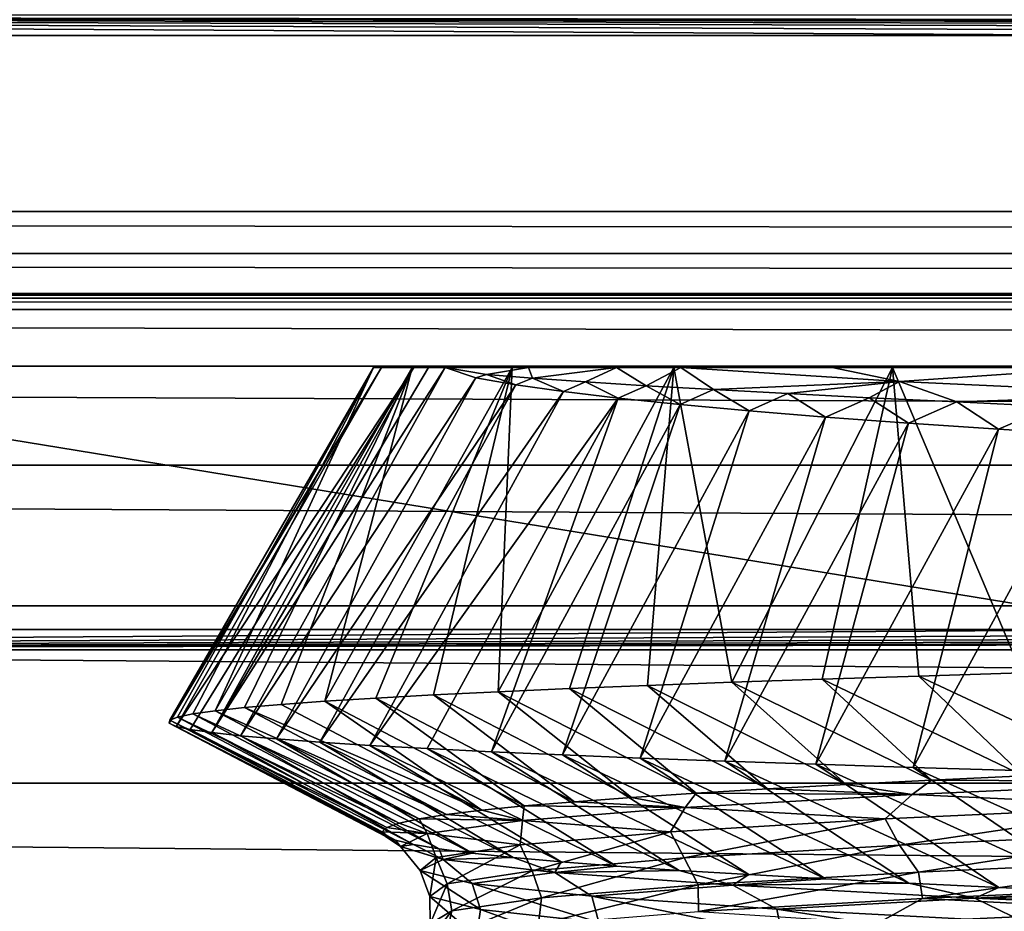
# Model space of a CAD drawing. Header units: metres. Extents: x -205 to 205, y -104 to 104.
# Tile 925 of 1056: x -13.2 to -10.41, y -32.5 to -29.97. Entities that reach past the tile are written whole.
import ezdxf

# ---------------------------------------------------------------- set-up
doc = ezdxf.new("R2010")
doc.units = ezdxf.units.M
doc.layers.add('solid_01_2-CONSUMER_EHM_BOX_SW0001', color=7, linetype='CONTINUOUS')

msp = doc.modelspace()

# ---------------------------------------------------------------- linework, layer by layer
at = {"layer": 'solid_01_2-CONSUMER_EHM_BOX_SW0001'}
for points in [[(-200.010849, -74.958488), (-200.010773, 75.041512), (-0.010778, 75.04142)], [(-0.010849, -74.95858), (-200.010849, -74.958488), (-0.010778, 75.04142)], [(-42.500065, -37.458561, 108.5), (42.499969, 37.541401, 108.5), (-42.500031, 37.541439, 108.5)], [(-42.500065, -37.458561, 108.5), (42.499935, -37.458599, 108.5), (42.499969, 37.541401, 108.5)], [(-40.59803, -20.260258, 63.099998), (40.597908, -30.516182, 63.099998), (-40.598034, -30.515982, 63.099998)], [(-40.59803, -20.260258, 63.099998), (-39.498363, -20.260258, 63.099998), (40.597908, -30.516182, 63.099998)], [(40.597908, -30.516182, 63.099998), (-39.498363, -20.260258, 63.099998), (39.498245, -20.260296, 63.099998)], [(1.792829, -29.98567, 9.104041), (20.299936, -29.95859, 6), (-20.300062, -29.95857, 6)], [(-20.242466, -30.016169, 12.6), (-9.93183, -30.016172, 12.6), (-20.300062, -29.95857, 6)], [(-8.488662, -30.006845, 11.531049), (-20.300062, -29.95857, 6), (-9.93183, -30.016172, 12.6)], [(-6.932217, -29.999041, 10.63655), (-20.300062, -29.95857, 6), (-8.488662, -30.006845, 11.531049)], [(-5.282083, -29.992855, 9.927757), (-20.300062, -29.95857, 6), (-6.932217, -29.999041, 10.63655)], [(-3.561044, -29.988379, 9.414596), (-20.300062, -29.95857, 6), (-5.282083, -29.992855, 9.927757)], [(-1.792955, -29.985668, 9.104041), (-20.300062, -29.95857, 6), (-3.561044, -29.988379, 9.414596)], [(-0.000063, -29.984762, 9), (-20.300062, -29.95857, 6), (-1.792955, -29.985668, 9.104041)], [(1.792829, -29.98567, 9.104041), (-20.300062, -29.95857, 6), (-0.000063, -29.984762, 9)], [(-20.242466, -30.016169, 12.6), (-9.931831, -31.700979, 12.6), (-9.93183, -30.016172, 12.6)], [(-20.242466, -30.016169, 12.6), (-18.557661, -31.700975, 12.6), (-9.931831, -31.700979, 12.6)], [(40.589397, -30.635199, 63.099998), (-40.598034, -30.515982, 63.099998), (40.597908, -30.516182, 63.099998)], [(40.589397, -30.635199, 63.099998), (-40.589542, -30.635015, 63.099998), (-40.598034, -30.515982, 63.099998)], [(40.569386, -30.748585, 63.099998), (-40.569542, -30.748415, 63.099998), (-40.589542, -30.635015, 63.099998)], [(40.569386, -30.748585, 63.099998), (-40.589542, -30.635015, 63.099998), (40.589397, -30.635199, 63.099998)], [(36.696812, -30.761198, 63.099998), (-40.569542, -30.748415, 63.099998), (40.569386, -30.748585, 63.099998)], [(36.696812, -30.761198, 63.099998), (-36.696941, -30.761164, 63.099998), (-40.569542, -30.748415, 63.099998)], [(35.850567, -30.794146, 63.099998), (-36.696941, -30.761164, 63.099998), (36.696812, -30.761198, 63.099998)], [(35.850567, -30.794146, 63.099998), (-35.850697, -30.794111, 63.099998), (-36.696941, -30.761164, 63.099998)], [(35.013466, -30.954798, 63.099998), (-35.850697, -30.794111, 63.099998), (35.850567, -30.794146, 63.099998)], [(35.013466, -30.954798, 63.099998), (-35.013592, -30.954765, 63.099998), (-35.850697, -30.794111, 63.099998)], [(34.215355, -31.234919, 63.099998), (-34.215485, -31.234886, 63.099998), (-35.013592, -30.954765, 63.099998)], [(34.215355, -31.234919, 63.099998), (-35.013592, -30.954765, 63.099998), (35.013466, -30.954798, 63.099998)], [(-12.777837, -31.967352, 24.152388), (-12.176576, -30.958557, 23.742212), (-12.758392, -31.976097, 23.636017)], [(-12.776425, -31.958658, 24.66917), (-12.176576, -30.958557, 23.742212), (-12.777837, -31.967352, 24.152388)], [(-12.776425, -31.958658, 24.66917), (-12.199066, -30.958557, 24.661526), (-12.176576, -30.958557, 23.742212)], [(-12.754141, -31.949614, 25.18128), (-12.199066, -30.958557, 24.661526), (-12.776425, -31.958658, 24.66917)], [(-12.758392, -31.976097, 23.636017), (-12.176576, -30.958557, 23.742212), (-12.084909, -30.958557, 22.827206)], [(-12.758392, -31.976097, 23.636017), (-12.084909, -30.958557, 22.827206), (-12.718138, -31.984894, 23.120897)], [(-12.711329, -31.94058, 25.692118), (-12.199066, -30.958557, 24.661526), (-12.754141, -31.949614, 25.18128)], [(-12.718138, -31.984894, 23.120897), (-12.084909, -30.958557, 22.827206), (-12.657151, -31.99374, 22.607866)], [(-12.648046, -31.931557, 26.200861), (-12.199066, -30.958557, 24.661526), (-12.711329, -31.94058, 25.692118)], [(-12.657151, -31.99374, 22.607866), (-12.043364, -30.958557, 22.55047), (-11.995413, -30.958557, 22.274391)], [(-12.657151, -31.99374, 22.607866), (-11.995413, -30.958557, 22.274391), (-12.575545, -32.002636, 22.097754)], [(-12.657151, -31.99374, 22.607866), (-12.084909, -30.958557, 22.827206), (-12.043364, -30.958557, 22.55047)], [(-12.648046, -31.931557, 26.200861), (-12.088924, -30.958557, 26.138842), (-12.199066, -30.958557, 24.661526)], [(-12.564383, -31.922543, 26.706686), (-12.088924, -30.958557, 26.138842), (-12.648046, -31.931557, 26.200861)], [(-12.575545, -32.002636, 22.097754), (-11.995413, -30.958557, 22.274391), (-11.908543, -30.987803, 21.771976)], [(-12.460461, -31.913538, 27.208776), (-12.088924, -30.958557, 26.138842), (-12.564383, -31.922543, 26.706686)], [(-12.336427, -31.904543, 27.70635), (-12.088924, -30.958557, 26.138842), (-12.460461, -31.913538, 27.208776)], [(-12.336427, -31.904543, 27.70635), (-11.806231, -30.958557, 27.574837), (-12.088924, -30.958557, 26.138842)], [(-12.192406, -31.895552, 28.198786), (-11.806231, -30.958557, 27.574837), (-12.336427, -31.904543, 27.70635)], [(-12.176576, -30.958557, 23.742212), (-12.199066, -30.958557, 24.661526), (-12.088924, -30.958557, 26.138842)], [(-12.028639, -31.886566, 28.685143), (-11.806231, -30.958557, 27.574837), (-12.192406, -31.895552, 28.198786)], [(-12.084909, -30.958557, 22.827206), (-12.176576, -30.958557, 23.742212), (-12.088924, -30.958557, 26.138842)], [(-12.084909, -30.958557, 22.827206), (-12.088924, -30.958557, 26.138842), (-11.806231, -30.958557, 27.574837)], [(-12.043364, -30.958557, 22.55047), (-12.084909, -30.958557, 22.827206), (-11.806231, -30.958557, 27.574837)], [(-12.043364, -30.958557, 22.55047), (-11.806231, -30.958557, 27.574837), (-11.995413, -30.958557, 22.274391)], [(-11.845452, -31.877596, 29.164431), (-11.806231, -30.958557, 27.574837), (-12.028639, -31.886566, 28.685143)], [(-11.806231, -30.958557, 27.574837), (-11.759467, -30.958557, 21.482986), (-11.995413, -30.958557, 22.274391)], [(-11.878875, -30.978123, 21.769505), (-11.995413, -30.958557, 22.274391), (-11.759467, -30.958557, 21.482986)], [(-11.878875, -30.978123, 21.769505), (-11.908543, -30.987803, 21.771976), (-11.995413, -30.958557, 22.274391)], [(-11.878875, -30.978123, 21.769505), (-11.795044, -31.007198, 21.274139), (-11.908543, -30.987803, 21.771976)], [(-11.878875, -30.978123, 21.769505), (-11.759467, -30.958557, 21.482986), (-11.748621, -30.9884, 21.268757)], [(-11.878875, -30.978123, 21.769505), (-11.748621, -30.9884, 21.268757), (-11.795044, -31.007198, 21.274139)], [(-11.845452, -31.877596, 29.164431), (-11.347927, -30.958557, 28.977882), (-11.806231, -30.958557, 27.574837)], [(-11.643229, -31.868647, 29.635685), (-11.347927, -30.958557, 28.977882), (-11.845452, -31.877596, 29.164431)], [(-11.806231, -30.958557, 27.574837), (-11.347927, -30.958557, 28.977882), (-11.759467, -30.958557, 21.482986)], [(-11.347927, -30.958557, 28.977882), (-11.51043, -30.958557, 20.716036), (-11.759467, -30.958557, 21.482986)], [(-11.748621, -30.9884, 21.268757), (-11.759467, -30.958557, 21.482986), (-11.51043, -30.958557, 20.716036)], [(-11.748621, -30.9884, 21.268757), (-11.51043, -30.958557, 20.716036), (-11.597646, -30.998941, 20.774025)], [(-11.422421, -31.859724, 30.097967), (-11.347927, -30.958557, 28.977882), (-11.643229, -31.868647, 29.635685)], [(-11.597646, -30.998941, 20.774025), (-11.51043, -30.958557, 20.716036), (-11.426306, -31.009748, 20.286108)], [(-11.347927, -30.958557, 28.977882), (-11.327985, -30.958557, 20.232937), (-11.51043, -30.958557, 20.716036)], [(-11.426306, -31.009748, 20.286108), (-11.51043, -30.958557, 20.716036), (-11.327985, -30.958557, 20.232937)], [(-11.426306, -31.009748, 20.286108), (-11.327985, -30.958557, 20.232937), (-11.234969, -31.020823, 19.805796)], [(-11.183513, -31.850851, 30.550423), (-11.347927, -30.958557, 28.977882), (-11.422421, -31.859724, 30.097967)], [(-11.347927, -30.958557, 28.977882), (-10.727433, -30.958557, 30.310394), (-11.327985, -30.958557, 20.232937)], [(-11.183513, -31.850851, 30.550423), (-10.727433, -30.958557, 30.310394), (-11.347927, -30.958557, 28.977882)], [(-10.727433, -30.958557, 30.310394), (-10.898371, -30.958557, 19.271147), (-11.327985, -30.958557, 20.232937)], [(-10.708286, -30.997826, 18.842384), (-11.327985, -30.958557, 20.232937), (-10.898371, -30.958557, 19.271147)], [(-10.708286, -30.997826, 18.842384), (-11.234969, -31.020823, 19.805796), (-11.327985, -30.958557, 20.232937)], [(-10.926902, -31.842035, 30.992451), (-10.727433, -30.958557, 30.310394), (-11.183513, -31.850851, 30.550423)], [(-10.652927, -31.833242, 31.423523), (-10.727433, -30.958557, 30.310394), (-10.926902, -31.842035, 30.992451)], [(-10.226355, -30.958559, 23.279551), (-10.130505, -30.958559, 17.943707), (-10.898371, -30.958557, 19.271147)], [(-10.708286, -30.997826, 18.842384), (-10.898371, -30.958557, 19.271147), (-10.130505, -30.958559, 17.943707)], [(-10.299161, -30.958559, 24.63637), (-10.898371, -30.958557, 19.271147), (-10.727433, -30.958557, 30.310394)], [(-10.226355, -30.958559, 23.279551), (-10.898371, -30.958557, 19.271147), (-10.299161, -30.958559, 24.63637)], [(-10.299161, -30.958559, 24.63637), (-10.727433, -30.958557, 30.310394), (-9.946445, -30.958559, 31.563911)], [(-10.361933, -31.824436, 31.843102), (-9.946445, -30.958559, 31.563911), (-10.727433, -30.958557, 30.310394)], [(-10.361933, -31.824436, 31.843102), (-10.727433, -30.958557, 30.310394), (-10.652927, -31.833242, 31.423523)], [(-10.708286, -30.997826, 18.842384), (-10.130505, -30.958559, 17.943707), (-9.907677, -31.034416, 17.534355)], [(-12.575545, -32.002636, 22.097754), (-11.908543, -30.987803, 21.771976), (-12.473478, -32.011597, 21.59141)], [(-12.473478, -32.011597, 21.59141), (-11.908543, -30.987803, 21.771976), (-11.795044, -31.007198, 21.274139)], [(-12.473478, -32.011597, 21.59141), (-11.795044, -31.007198, 21.274139), (-12.351201, -32.020668, 21.089785)], [(-12.351201, -32.020668, 21.089785), (-11.795044, -31.007198, 21.274139), (-11.660569, -31.026272, 20.78116)], [(-11.748621, -30.9884, 21.268757), (-11.660569, -31.026272, 20.78116), (-11.795044, -31.007198, 21.274139)], [(-11.748621, -30.9884, 21.268757), (-11.597646, -30.998941, 20.774025), (-11.660569, -31.026272, 20.78116)], [(-11.597646, -30.998941, 20.774025), (-11.505331, -31.045021, 20.293928), (-11.660569, -31.026272, 20.78116)], [(-11.597646, -30.998941, 20.774025), (-11.426306, -31.009748, 20.286108), (-11.505331, -31.045021, 20.293928)], [(-10.708286, -30.997826, 18.842384), (-11.023998, -31.03216, 19.333883), (-11.234969, -31.020823, 19.805796)], [(-10.708286, -30.997826, 18.842384), (-10.793939, -31.043873, 18.871067), (-11.023998, -31.03216, 19.333883)], [(-10.708286, -30.997826, 18.842384), (-10.545167, -31.055986, 18.418102), (-10.793939, -31.043873, 18.871067)], [(-10.708286, -30.997826, 18.842384), (-9.907677, -31.034416, 17.534355), (-10.545167, -31.055986, 18.418102)], [(-12.351201, -32.020668, 21.089785), (-11.660569, -31.026272, 20.78116), (-12.208891, -32.029816, 20.593588)], [(-12.208891, -32.029816, 20.593588), (-11.660569, -31.026272, 20.78116), (-11.505331, -31.045021, 20.293928)], [(-11.426306, -31.009748, 20.286108), (-11.329583, -31.063444, 19.813326), (-11.505331, -31.045021, 20.293928)], [(-11.426306, -31.009748, 20.286108), (-11.234969, -31.020823, 19.805796), (-11.329583, -31.063444, 19.813326)], [(-11.234969, -31.020823, 19.805796), (-11.133594, -31.081509, 19.340227), (-11.329583, -31.063444, 19.813326)], [(-11.234969, -31.020823, 19.805796), (-11.023998, -31.03216, 19.333883), (-11.133594, -31.081509, 19.340227)], [(-11.023998, -31.03216, 19.333883), (-10.917603, -31.09906, 18.875513), (-11.133594, -31.081509, 19.340227)], [(-11.023998, -31.03216, 19.333883), (-10.793939, -31.043873, 18.871067), (-10.917603, -31.09906, 18.875513)], [(-9.907677, -31.034416, 17.534355), (-10.277794, -31.068363, 17.975893), (-10.545167, -31.055986, 18.418102)], [(-12.208891, -32.029816, 20.593588), (-11.505331, -31.045021, 20.293928), (-12.046711, -32.038982, 20.103468)], [(-12.046711, -32.038982, 20.103468), (-11.505331, -31.045021, 20.293928), (-11.864833, -32.048107, 19.620083)], [(-11.864833, -32.048107, 19.620083), (-11.505331, -31.045021, 20.293928), (-11.329583, -31.063444, 19.813326)], [(-10.793939, -31.043873, 18.871067), (-10.682051, -31.116228, 18.420015), (-10.917603, -31.09906, 18.875513)], [(-10.793939, -31.043873, 18.871067), (-10.545167, -31.055986, 18.418102), (-10.682051, -31.116228, 18.420015)], [(-10.545167, -31.055986, 18.418102), (-10.427436, -31.133188, 17.974531), (-10.682051, -31.116228, 18.420015)], [(-10.545167, -31.055986, 18.418102), (-10.277794, -31.068363, 17.975893), (-10.427436, -31.133188, 17.974531)], [(-11.864833, -32.048107, 19.620083), (-11.329583, -31.063444, 19.813326), (-11.66344, -32.057137, 19.144093)], [(-11.66344, -32.057137, 19.144093), (-11.329583, -31.063444, 19.813326), (-11.133594, -31.081509, 19.340227)], [(-11.66344, -32.057137, 19.144093), (-11.133594, -31.081509, 19.340227), (-11.442777, -32.066017, 18.67625)], [(-11.442777, -32.066017, 18.67625), (-11.133594, -31.081509, 19.340227), (-10.917603, -31.09906, 18.875513)], [(-10.277794, -31.068363, 17.975893), (-10.154285, -31.150114, 17.539822), (-10.427436, -31.133188, 17.974531)], [(-11.442777, -32.066017, 18.67625), (-10.917603, -31.09906, 18.875513), (-11.203243, -32.07478, 18.217453)], [(-11.203243, -32.07478, 18.217453), (-10.917603, -31.09906, 18.875513), (-10.682051, -31.116228, 18.420015)], [(-11.203243, -32.07478, 18.217453), (-10.682051, -31.116228, 18.420015), (-10.945263, -32.083485, 17.76848)], [(-10.945263, -32.083485, 17.76848), (-10.682051, -31.116228, 18.420015), (-10.427436, -31.133188, 17.974531)], [(-10.945263, -32.083485, 17.76848), (-10.427436, -31.133188, 17.974531), (-10.66929, -32.092197, 17.33009)], [(-10.66929, -32.092197, 17.33009), (-10.427436, -31.133188, 17.974531), (-10.154285, -31.150114, 17.539822)], [(-10.66929, -32.092197, 17.33009), (-10.154285, -31.150114, 17.539822), (-10.375808, -32.100975, 16.903009)], [(33.461636, -31.634541, 63.099998), (-33.461765, -31.634508, 63.099998), (-34.215485, -31.234886, 63.099998)], [(33.461636, -31.634541, 63.099998), (-34.215485, -31.234886, 63.099998), (34.215355, -31.234919, 63.099998)], [(32.781548, -32.136791, 63.099998), (-33.461765, -31.634508, 63.099998), (33.461636, -31.634541, 63.099998)], [(32.781548, -32.136791, 63.099998), (-32.781677, -32.136761, 63.099998), (-33.461765, -31.634508, 63.099998)], [(-18.557661, -31.700975, 12.6), (-18.500063, -31.758572, 6), (-9.931831, -31.700979, 12.6)], [(-8.488663, -31.710308, 11.531049), (-9.931831, -31.700979, 12.6), (-18.500063, -31.758572, 6)], [(-6.932218, -31.718115, 10.63655), (-8.488663, -31.710308, 11.531049), (-18.500063, -31.758572, 6)], [(-5.282084, -31.7243, 9.927757), (-6.932218, -31.718115, 10.63655), (-18.500063, -31.758572, 6)], [(-3.561045, -31.728781, 9.414596), (-5.282084, -31.7243, 9.927757), (-18.500063, -31.758572, 6)], [(-1.792956, -31.731491, 9.104041), (-3.561045, -31.728781, 9.414596), (-18.500063, -31.758572, 6)], [(-1.792956, -31.731491, 9.104041), (-18.500063, -31.758572, 6), (18.499937, -31.758589, 6)], [(-18.500069, -39.958572, 6), (18.499931, -39.958588, 6), (-18.500063, -31.758572, 6)], [(18.499931, -39.958588, 6), (18.499937, -31.758589, 6), (-18.500063, -31.758572, 6)], [(-10.926902, -31.842035, 30.992451), (-11.183513, -31.850851, 30.550423), (-10.617312, -32.128628, 30.457777)], [(-10.652927, -31.833242, 31.423523), (-10.926902, -31.842035, 30.992451), (-10.356412, -32.116444, 30.900333)], [(-10.926902, -31.842035, 30.992451), (-10.617312, -32.128628, 30.457777), (-10.356412, -32.116444, 30.900333)], [(-10.361933, -31.824436, 31.843102), (-10.652927, -31.833242, 31.423523), (-10.077098, -32.104256, 31.331511)], [(-10.652927, -31.833242, 31.423523), (-10.356412, -32.116444, 30.900333), (-10.077098, -32.104256, 31.331511)], [(-11.643229, -31.868647, 29.635685), (-11.845452, -31.877596, 29.164431), (-11.284518, -32.165188, 29.06941)], [(-11.422421, -31.859724, 30.097967), (-11.643229, -31.868647, 29.635685), (-11.081779, -32.153, 29.541513)], [(-11.643229, -31.868647, 29.635685), (-11.284518, -32.165188, 29.06941), (-11.081779, -32.153, 29.541513)], [(-11.183513, -31.850851, 30.550423), (-11.422421, -31.859724, 30.097967), (-10.859267, -32.140816, 30.004583)], [(-11.422421, -31.859724, 30.097967), (-11.081779, -32.153, 29.541513), (-10.859267, -32.140816, 30.004583)], [(-11.183513, -31.850851, 30.550423), (-10.859267, -32.140816, 30.004583), (-10.617312, -32.128628, 30.457777)], [(-12.192406, -31.895552, 28.198786), (-12.336427, -31.904543, 27.70635), (-11.771345, -32.201763, 27.607168)], [(-12.028639, -31.886566, 28.685143), (-12.192406, -31.895552, 28.198786), (-11.629582, -32.189568, 28.101418)], [(-12.192406, -31.895552, 28.198786), (-11.771345, -32.201763, 27.607168), (-11.629582, -32.189568, 28.101418)], [(-11.845452, -31.877596, 29.164431), (-12.028639, -31.886566, 28.685143), (-11.4672, -32.177376, 28.589136)], [(-12.028639, -31.886566, 28.685143), (-11.629582, -32.189568, 28.101418), (-11.4672, -32.177376, 28.589136)], [(-11.845452, -31.877596, 29.164431), (-11.4672, -32.177376, 28.589136), (-11.284518, -32.165188, 29.06941)], [(-12.564383, -31.922543, 26.706686), (-12.648046, -31.931557, 26.200861), (-11.991695, -32.226151, 26.603178)], [(-12.460461, -31.913538, 27.208776), (-12.564383, -31.922543, 26.706686), (-11.892153, -32.213959, 27.10741)], [(-12.564383, -31.922543, 26.706686), (-11.991695, -32.226151, 26.603178), (-11.892153, -32.213959, 27.10741)], [(-12.336427, -31.904543, 27.70635), (-12.460461, -31.913538, 27.208776), (-11.892153, -32.213959, 27.10741)], [(-12.336427, -31.904543, 27.70635), (-11.892153, -32.213959, 27.10741), (-11.771345, -32.201763, 27.607168)], [(-12.754141, -31.949614, 25.18128), (-12.776425, -31.958658, 24.66917), (-12.160945, -32.262661, 25.074148)], [(-12.711329, -31.94058, 25.692118), (-12.754141, -31.949614, 25.18128), (-12.126105, -32.250504, 25.585484)], [(-12.754141, -31.949614, 25.18128), (-12.160945, -32.262661, 25.074148), (-12.126105, -32.250504, 25.585484)], [(-12.648046, -31.931557, 26.200861), (-12.711329, -31.94058, 25.692118), (-12.069705, -32.238331, 26.09551)], [(-12.711329, -31.94058, 25.692118), (-12.126105, -32.250504, 25.585484), (-12.069705, -32.238331, 26.09551)], [(-12.648046, -31.931557, 26.200861), (-12.069705, -32.238331, 26.09551), (-11.991695, -32.226151, 26.603178)], [(-12.776425, -31.958658, 24.66917), (-12.777837, -31.967352, 24.152388), (-12.174296, -32.274807, 24.56222)], [(-12.777837, -31.967352, 24.152388), (-12.166196, -32.286949, 24.050352), (-12.174296, -32.274807, 24.56222)], [(-12.777837, -31.967352, 24.152388), (-12.758392, -31.976097, 23.636017), (-12.166196, -32.286949, 24.050352)], [(-12.776425, -31.958658, 24.66917), (-12.174296, -32.274807, 24.56222), (-12.160945, -32.262661, 25.074148)], [(-12.758392, -31.976097, 23.636017), (-12.136639, -32.299095, 23.539198), (-12.166196, -32.286949, 24.050352)], [(-12.758392, -31.976097, 23.636017), (-12.718138, -31.984894, 23.120897), (-12.136639, -32.299095, 23.539198)], [(-12.718138, -31.984894, 23.120897), (-12.085574, -32.311245, 23.029413), (-12.136639, -32.299095, 23.539198)], [(-12.718138, -31.984894, 23.120897), (-12.657151, -31.99374, 22.607866), (-12.085574, -32.311245, 23.029413)], [(-12.657151, -31.99374, 22.607866), (-12.01292, -32.323414, 22.521696), (-12.085574, -32.311245, 23.029413)], [(-12.657151, -31.99374, 22.607866), (-12.575545, -32.002636, 22.097754), (-12.01292, -32.323414, 22.521696)], [(-12.575545, -32.002636, 22.097754), (-11.918741, -32.33559, 22.017038), (-12.01292, -32.323414, 22.521696)], [(-12.575545, -32.002636, 22.097754), (-12.473478, -32.011597, 21.59141), (-11.918741, -32.33559, 22.017038)], [(-12.473478, -32.011597, 21.59141), (-11.803286, -32.347775, 21.516516), (-11.918741, -32.33559, 22.017038)], [(-12.473478, -32.011597, 21.59141), (-12.351201, -32.020668, 21.089785), (-11.803286, -32.347775, 21.516516)], [(-12.351201, -32.020668, 21.089785), (-11.666842, -32.359959, 21.021187), (-11.803286, -32.347775, 21.516516)], [(-12.351201, -32.020668, 21.089785), (-12.208891, -32.029816, 20.593588), (-11.666842, -32.359959, 21.021187)], [(-12.208891, -32.029816, 20.593588), (-11.509724, -32.372143, 20.532106), (-11.666842, -32.359959, 21.021187)], [(-12.208891, -32.029816, 20.593588), (-12.046711, -32.038982, 20.103468), (-11.509724, -32.372143, 20.532106)], [(-12.046711, -32.038982, 20.103468), (-11.332281, -32.384323, 20.05032), (-11.509724, -32.372143, 20.532106)], [(-12.046711, -32.038982, 20.103468), (-11.864833, -32.048107, 19.620083), (-11.332281, -32.384323, 20.05032)], [(-11.864833, -32.048107, 19.620083), (-11.13488, -32.396492, 19.576841), (-11.332281, -32.384323, 20.05032)], [(-11.864833, -32.048107, 19.620083), (-11.66344, -32.057137, 19.144093), (-11.13488, -32.396492, 19.576841)], [(-11.66344, -32.057137, 19.144093), (-10.917814, -32.408649, 19.112476), (-11.13488, -32.396492, 19.576841)], [(-11.66344, -32.057137, 19.144093), (-11.442777, -32.066017, 18.67625), (-10.917814, -32.408649, 19.112476)], [(-11.442777, -32.066017, 18.67625), (-10.681367, -32.420803, 18.657867), (-10.917814, -32.408649, 19.112476)], [(-11.442777, -32.066017, 18.67625), (-11.203243, -32.07478, 18.217453), (-10.681367, -32.420803, 18.657867)], [(-11.203243, -32.07478, 18.217453), (-10.425949, -32.432961, 18.213602), (-10.681367, -32.420803, 18.657867)], [(-11.203243, -32.07478, 18.217453), (-10.945263, -32.083485, 17.76848), (-10.425949, -32.432961, 18.213602)], [(-10.945263, -32.083485, 17.76848), (-10.151968, -32.445122, 17.780262), (-10.425949, -32.432961, 18.213602)], [(-10.945263, -32.083485, 17.76848), (-10.66929, -32.092197, 17.33009), (-10.151968, -32.445122, 17.780262)], [(-10.66929, -32.092197, 17.33009), (-9.859802, -32.457291, 17.358456), (-10.151968, -32.445122, 17.780262)], [(-10.66929, -32.092197, 17.33009), (-10.375808, -32.100975, 16.903009), (-9.859802, -32.457291, 17.358456)], [(-10.356412, -32.116444, 30.900333), (-10.617312, -32.128628, 30.457777), (-9.85438, -32.13261, 31.561821)], [(32.178131, -32.740211, 63.099998), (-32.781677, -32.136761, 63.099998), (32.781548, -32.136791, 63.099998)], [(32.178131, -32.740211, 63.099998), (-32.178261, -32.740177, 63.099998), (-32.781677, -32.136761, 63.099998)], [(-10.859267, -32.140816, 30.004583), (-11.081779, -32.153, 29.541513), (-10.671741, -32.169384, 30.253117)], [(-10.617312, -32.128628, 30.457777), (-10.859267, -32.140816, 30.004583), (-10.671741, -32.169384, 30.253117)], [(-10.617312, -32.128628, 30.457777), (-10.671741, -32.169384, 30.253117), (-9.85438, -32.13261, 31.561821)], [(-9.85438, -32.13261, 31.561821), (-10.671741, -32.169384, 30.253117), (-9.967406, -32.201908, 31.313103)], [(-11.4672, -32.177376, 28.589136), (-11.629582, -32.189568, 28.101418), (-11.315837, -32.206158, 28.851055)], [(-11.284518, -32.165188, 29.06941), (-11.4672, -32.177376, 28.589136), (-11.315837, -32.206158, 28.851055)], [(-11.284518, -32.165188, 29.06941), (-11.315837, -32.206158, 28.851055), (-10.671741, -32.169384, 30.253117)], [(-10.671741, -32.169384, 30.253117), (-11.315837, -32.206158, 28.851055), (-10.748332, -32.238472, 29.999777)], [(-11.081779, -32.153, 29.541513), (-11.284518, -32.165188, 29.06941), (-10.671741, -32.169384, 30.253117)], [(-10.671741, -32.169384, 30.253117), (-10.748332, -32.238472, 29.999777), (-9.967406, -32.201908, 31.313103)], [(-11.771345, -32.201763, 27.607168), (-11.892153, -32.213959, 27.10741), (-11.776896, -32.242931, 27.378538)], [(-11.771345, -32.201763, 27.607168), (-11.776896, -32.242931, 27.378538), (-11.315837, -32.206158, 28.851055)], [(-11.315837, -32.206158, 28.851055), (-11.776896, -32.242931, 27.378538), (-11.356643, -32.27504, 28.598137)], [(-11.629582, -32.189568, 28.101418), (-11.771345, -32.201763, 27.607168), (-11.315837, -32.206158, 28.851055)], [(-11.315837, -32.206158, 28.851055), (-11.356643, -32.27504, 28.598137), (-10.748332, -32.238472, 29.999777)], [(-9.967406, -32.201908, 31.313103), (-10.748332, -32.238472, 29.999777), (-10.707496, -32.312489, 30.016769)], [(-9.967406, -32.201908, 31.313103), (-10.707496, -32.312489, 30.016769), (-9.924111, -32.275898, 31.325727)], [(-11.991695, -32.226151, 26.603178), (-12.069705, -32.238331, 26.09551), (-11.776896, -32.242931, 27.378538)], [(-11.892153, -32.213959, 27.10741), (-11.991695, -32.226151, 26.603178), (-11.776896, -32.242931, 27.378538)], [(-12.160945, -32.262661, 25.074148), (-12.174296, -32.274807, 24.56222), (-12.047204, -32.279705, 25.859482)], [(-12.126105, -32.250504, 25.585484), (-12.160945, -32.262661, 25.074148), (-12.047204, -32.279705, 25.859482)], [(-12.069705, -32.238331, 26.09551), (-12.126105, -32.250504, 25.585484), (-12.047204, -32.279705, 25.859482)], [(-12.069705, -32.238331, 26.09551), (-12.047204, -32.279705, 25.859482), (-11.776896, -32.242931, 27.378538)], [(-11.776896, -32.242931, 27.378538), (-12.047204, -32.279705, 25.859482), (-11.783457, -32.311607, 27.130953)], [(-11.776896, -32.242931, 27.378538), (-11.783457, -32.311607, 27.130953), (-11.356643, -32.27504, 28.598137)], [(-10.748332, -32.238472, 29.999777), (-11.356643, -32.27504, 28.598137), (-11.318668, -32.349083, 28.619097)], [(-10.748332, -32.238472, 29.999777), (-11.318668, -32.349083, 28.619097), (-10.707496, -32.312489, 30.016769)], [(-12.174296, -32.274807, 24.56222), (-12.122116, -32.316479, 24.318304), (-12.047204, -32.279705, 25.859482)], [(-12.174296, -32.274807, 24.56222), (-12.166196, -32.286949, 24.050352), (-12.122116, -32.316479, 24.318304)], [(-12.166196, -32.286949, 24.050352), (-12.136639, -32.299095, 23.539198), (-12.122116, -32.316479, 24.318304)], [(-12.047204, -32.279705, 25.859482), (-12.122116, -32.316479, 24.318304), (-12.021356, -32.348175, 25.621666)], [(-12.047204, -32.279705, 25.859482), (-12.021356, -32.348175, 25.621666), (-11.783457, -32.311607, 27.130953)], [(-11.356643, -32.27504, 28.598137), (-11.783457, -32.311607, 27.130953), (-11.748672, -32.385677, 27.155441)], [(-11.356643, -32.27504, 28.598137), (-11.748672, -32.385677, 27.155441), (-11.318668, -32.349083, 28.619097)], [(-9.924111, -32.275898, 31.325727), (-10.707496, -32.312489, 30.016769), (-10.653595, -32.389172, 30.113796)], [(-9.924111, -32.275898, 31.325727), (-10.653595, -32.389172, 30.113796), (-9.856254, -32.352489, 31.4182)], [(-12.136639, -32.299095, 23.539198), (-12.085574, -32.311245, 23.029413), (-12.122116, -32.316479, 24.318304)], [(-12.085574, -32.311245, 23.029413), (-12.001134, -32.353252, 22.780098), (-12.122116, -32.316479, 24.318304)], [(-12.122116, -32.316479, 24.318304), (-12.066648, -32.384743, 24.094328), (-12.021356, -32.348175, 25.621666)], [(-12.122116, -32.316479, 24.318304), (-12.001134, -32.353252, 22.780098), (-12.066648, -32.384743, 24.094328)], [(-12.085574, -32.311245, 23.029413), (-12.01292, -32.323414, 22.521696), (-12.001134, -32.353252, 22.780098)], [(-11.783457, -32.311607, 27.130953), (-12.021356, -32.348175, 25.621666), (-11.990063, -32.422272, 25.649235)], [(-11.783457, -32.311607, 27.130953), (-11.990063, -32.422272, 25.649235), (-11.748672, -32.385677, 27.155441)], [(-10.707496, -32.312489, 30.016769), (-11.318668, -32.349083, 28.619097), (-11.278781, -32.425854, 28.71871)], [(-10.707496, -32.312489, 30.016769), (-11.278781, -32.425854, 28.71871), (-10.653595, -32.389172, 30.113796)], [(-12.01292, -32.323414, 22.521696), (-11.918741, -32.33559, 22.017038), (-12.001134, -32.353252, 22.780098)], [(-11.918741, -32.33559, 22.017038), (-11.803286, -32.347775, 21.516516), (-12.001134, -32.353252, 22.780098)], [(-12.021356, -32.348175, 25.621666), (-12.066648, -32.384743, 24.094328), (-12.039041, -32.458866, 24.124506)], [(-12.001134, -32.353252, 22.780098), (-11.919013, -32.42131, 22.573534), (-12.066648, -32.384743, 24.094328)], [(-12.021356, -32.348175, 25.621666), (-12.039041, -32.458866, 24.124506), (-11.990063, -32.422272, 25.649235)], [(-11.803286, -32.347775, 21.516516), (-11.685239, -32.39003, 21.269829), (-12.001134, -32.353252, 22.780098)], [(-12.001134, -32.353252, 22.780098), (-11.685239, -32.39003, 21.269829), (-11.919013, -32.42131, 22.573534)], [(-11.803286, -32.347775, 21.516516), (-11.666842, -32.359959, 21.021187), (-11.685239, -32.39003, 21.269829)], [(-11.318668, -32.349083, 28.619097), (-11.748672, -32.385677, 27.155441), (-11.722504, -32.462536, 27.255684)], [(-11.318668, -32.349083, 28.619097), (-11.722504, -32.462536, 27.255684), (-11.278781, -32.425854, 28.71871)], [(-11.666842, -32.359959, 21.021187), (-11.509724, -32.372143, 20.532106), (-11.685239, -32.39003, 21.269829)], [(-11.509724, -32.372143, 20.532106), (-11.332281, -32.384323, 20.05032), (-11.685239, -32.39003, 21.269829)], [(-9.856254, -32.352489, 31.4182), (-10.653595, -32.389172, 30.113796), (-10.643024, -32.464016, 30.183508)], [(-9.856254, -32.352489, 31.4182), (-10.643024, -32.464016, 30.183508), (-9.835652, -32.42728, 31.487827)], [(-12.066648, -32.384743, 24.094328), (-11.895268, -32.495464, 22.605844), (-12.039041, -32.458866, 24.124506)], [(-12.066648, -32.384743, 24.094328), (-11.919013, -32.42131, 22.573534), (-11.895268, -32.495464, 22.605844)], [(-11.748672, -32.385677, 27.155441), (-11.990063, -32.422272, 25.649235), (-11.977206, -32.499222, 25.748308)], [(-11.748672, -32.385677, 27.155441), (-11.977206, -32.499222, 25.748308), (-11.722504, -32.462536, 27.255684)], [(-11.685239, -32.39003, 21.269829), (-11.579988, -32.457878, 21.083649), (-11.919013, -32.42131, 22.573534)], [(-11.332281, -32.384323, 20.05032), (-11.180471, -32.426804, 19.811726), (-11.685239, -32.39003, 21.269829)], [(-11.685239, -32.39003, 21.269829), (-11.180471, -32.426804, 19.811726), (-11.579988, -32.457878, 21.083649)], [(-11.332281, -32.384323, 20.05032), (-11.13488, -32.396492, 19.576841), (-11.180471, -32.426804, 19.811726)], [(-10.653595, -32.389172, 30.113796), (-11.278781, -32.425854, 28.71871), (-11.277933, -32.500751, 28.787134)], [(-10.653595, -32.389172, 30.113796), (-11.277933, -32.500751, 28.787134), (-10.643024, -32.464016, 30.183508)], [(-11.13488, -32.396492, 19.576841), (-10.917814, -32.408649, 19.112476), (-11.180471, -32.426804, 19.811726)], [(-11.990063, -32.422272, 25.649235), (-12.039041, -32.458866, 24.124506), (-12.038689, -32.535904, 24.220716)], [(-11.990063, -32.422272, 25.649235), (-12.038689, -32.535904, 24.220716), (-11.977206, -32.499222, 25.748308)], [(-11.919013, -32.42131, 22.573534), (-11.560199, -32.532059, 21.11762), (-11.895268, -32.495464, 22.605844)], [(-11.919013, -32.42131, 22.573534), (-11.579988, -32.457878, 21.083649), (-11.560199, -32.532059, 21.11762)], [(-11.278781, -32.425854, 28.71871), (-11.730827, -32.537487, 27.321499), (-11.277933, -32.500751, 28.787134)], [(-11.278781, -32.425854, 28.71871), (-11.722504, -32.462536, 27.255684), (-11.730827, -32.537487, 27.321499)], [(-11.180471, -32.426804, 19.811726), (-11.05596, -32.494446, 19.648325), (-11.579988, -32.457878, 21.083649)], [(-10.917814, -32.408649, 19.112476), (-10.681367, -32.420803, 18.657867), (-11.180471, -32.426804, 19.811726)], [(-10.681367, -32.420803, 18.657867), (-10.494434, -32.463577, 18.429718), (-11.180471, -32.426804, 19.811726)], [(-11.180471, -32.426804, 19.811726), (-10.494434, -32.463577, 18.429718), (-11.05596, -32.494446, 19.648325)], [(-10.681367, -32.420803, 18.657867), (-10.425949, -32.432961, 18.213602), (-10.494434, -32.463577, 18.429718)], [(-9.835652, -32.42728, 31.487827), (-10.643024, -32.464016, 30.183508), (-9.982855, -32.497971, 31.356987)], [(-12.039041, -32.458866, 24.124506), (-11.906545, -32.572586, 22.697662), (-12.038689, -32.535904, 24.220716)], [(-12.039041, -32.458866, 24.124506), (-11.895268, -32.495464, 22.605844), (-11.906545, -32.572586, 22.697662)], [(-11.579988, -32.457878, 21.083649), (-11.040163, -32.568653, 19.683496), (-11.560199, -32.532059, 21.11762)], [(-11.579988, -32.457878, 21.083649), (-11.05596, -32.494446, 19.648325), (-11.040163, -32.568653, 19.683496)], [(-10.425949, -32.432961, 18.213602), (-10.151968, -32.445122, 17.780262), (-10.494434, -32.463577, 18.429718)], [(-10.151968, -32.445122, 17.780262), (-9.859802, -32.457291, 17.358456), (-10.494434, -32.463577, 18.429718)], [(-9.859802, -32.457291, 17.358456), (-9.638346, -32.500355, 17.145979), (-10.494434, -32.463577, 18.429718)], [(-11.722504, -32.462536, 27.255684), (-11.994071, -32.574223, 25.810333), (-11.730827, -32.537487, 27.321499)], [(-11.722504, -32.462536, 27.255684), (-11.977206, -32.499222, 25.748308), (-11.994071, -32.574223, 25.810333)], [(-10.643024, -32.464016, 30.183508), (-11.277933, -32.500751, 28.787134), (-10.769608, -32.534557, 30.040569)], [(-10.494434, -32.463577, 18.429718), (-10.354549, -32.531017, 18.290907), (-11.05596, -32.494446, 19.648325)], [(-10.643024, -32.464016, 30.183508), (-10.769608, -32.534557, 30.040569), (-9.982855, -32.497971, 31.356987)], [(-10.494434, -32.463577, 18.429718), (-9.638346, -32.500355, 17.145979), (-10.354549, -32.531017, 18.290907)], [(-11.977206, -32.499222, 25.748308), (-12.063215, -32.610962, 24.277887), (-11.994071, -32.574223, 25.810333)], [(-11.977206, -32.499222, 25.748308), (-12.038689, -32.535904, 24.220716), (-12.063215, -32.610962, 24.277887)], [(-11.895268, -32.495464, 22.605844), (-11.581979, -32.609272, 21.203726), (-11.906545, -32.572586, 22.697662)], [(-11.895268, -32.495464, 22.605844), (-11.560199, -32.532059, 21.11762), (-11.581979, -32.609272, 21.203726)], [(-11.05596, -32.494446, 19.648325), (-10.342755, -32.605247, 18.32682), (-11.040163, -32.568653, 19.683496)], [(-11.05596, -32.494446, 19.648325), (-10.354549, -32.531017, 18.290907), (-10.342755, -32.605247, 18.32682)], [(-9.982855, -32.497971, 31.356987), (-10.769608, -32.534557, 30.040569), (-10.166202, -32.551678, 31.198286)]]:
    msp.add_3dface(points, dxfattribs=at)

doc.saveas('drawing.dxf')
